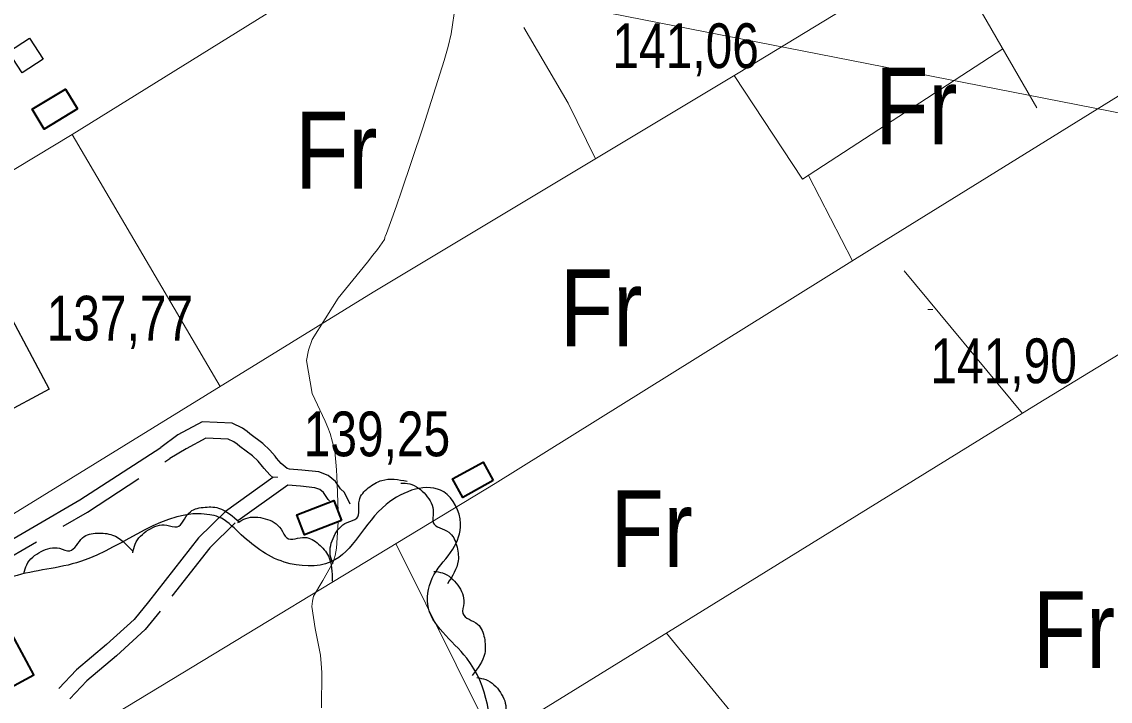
# Model space of a CAD drawing. Extents: x 487425 to 492029, y 4383576 to 4386788.
# Drawn here: x 489846.1 to 490058.8, y 4384712.4 to 4384845.1 of the extents above; entities that cross this region are included whole.
import ezdxf
from ezdxf.enums import TextEntityAlignment as Align

# ---------------------------------------------------------------- set-up
doc = ezdxf.new("R2010")
doc.units = 0
doc.header["$LTSCALE"] = 4
doc.linetypes.add('MEDIUM_DASHED', pattern=[4.5, 3, -1.5])
for name, color, linetype, lineweight in [('21', 7, 'Continuous', 25), ('24', 7, 'Continuous', 13), ('27', 7, 'Continuous', 25), ('38', 7, 'Continuous', 25), ('47', 7, 'Continuous', 35), ('51', 7, 'Continuous', 13), ('58', 7, 'Continuous', 25), ('7', 7, 'Continuous', 13), ('9', 7, 'Continuous', 13)]:
    doc.layers.add(name, color=color, linetype=linetype, lineweight=lineweight)
doc.layers.add('31', color=7, linetype='Continuous')

msp = doc.modelspace()

# ---------------------------------------------------------------- linework, layer by layer
at = {"layer": '21'}
msp.add_lwpolyline([(489847.63, 4384841.94), (489850.32, 4384837.8), (489846.2, 4384835.13), (489843.51, 4384839.27)], close=True, dxfattribs=at)
at = {"layer": '24'}
msp.add_lwpolyline([(488954.49, 4384817.11), (489198.5, 4384851.16), (489357.39, 4384873.86), (489601.4, 4384907.91), (489794.34, 4384879.53), (490083.75, 4384822.79), (490248.31, 4384800.09), (490395.85, 4384817.11), (490526.37, 4384822.79), (490764.71, 4384947.63), (491088.16, 4385117.87), (491252.72, 4385202.99), (491256.7, 4385199.2)], dxfattribs=at)
at = {"layer": '27'}
for points in [[(489906.96, 4384739.2), (489906.42, 4384740.89), (489907.15, 4384744.62), (489909.69, 4384747.29), (489911.58, 4384748.1), (489912.09, 4384751.62), (489913.84, 4384754.03), (489916.48, 4384755.51), (489921.44, 4384755.36)], [(490039.24, 4384621.99), (490030.98, 4384615.94), (490027.35, 4384607.18), (490022.74, 4384596.32), (490012.75, 4384587.95), (490007.11, 4384582.95), (489999.21, 4384575.17), (489994.7, 4384572.26), (489981.36, 4384573.28), (489979.73, 4384580.78), (489976.53, 4384586.86), (489964.99, 4384590.72), (489947.56, 4384603.67), (489942.93, 4384609.01), (489944, 4384617.78), (489942.39, 4384629.93), (489935.59, 4384637.52), (489917.08, 4384640.2), (489906.73, 4384640.01), (489893.69, 4384640.95), (489890.63, 4384645.38), (489888.39, 4384649.06), (489888.56, 4384656.26), (489891.74, 4384664.95), (489901.13, 4384673.39), (489917.29, 4384683.99), (489924.04, 4384686.22), (489932.9, 4384691.14), (489936.3, 4384697.06), (489937.36, 4384701.78), (489933.07, 4384720.76), (489925.45, 4384731.28), (489926.67, 4384737.05), (489930.36, 4384742.06), (489931.87, 4384747.08), (489928.59, 4384753.24), (489917.34, 4384750.8), (489906.51, 4384739.58), (489897.43, 4384739.54), (489888.53, 4384745.34), (489884.56, 4384748.35), (489882.84, 4384748.8), (489857.62, 4384739.66), (489844.42, 4384736.7), (489833.07, 4384730.21), (489824.8, 4384721.99), (489817.95, 4384713.31), (489818.37, 4384701.61), (489818.42, 4384695.84), (489821.4, 4384688.25), (489822.5, 4384681.5), (489844.21, 4384645.45), (489870.07, 4384590.56)], [(489920.17, 4384754.99), (489921.93, 4384754.82), (489925.07, 4384752.68), (489926.53, 4384749.29), (489926.53, 4384747.24), (489929.56, 4384745.39), (489931.09, 4384742.82), (489931.41, 4384739.82), (489929.32, 4384735.32)], [(489867.83, 4384741.35), (489868.27, 4384743.07), (489870.87, 4384745.83), (489874.45, 4384746.75), (489876.47, 4384746.42), (489878.78, 4384749.13), (489881.55, 4384750.24), (489884.57, 4384750.09), (489888.69, 4384747.33)], [(489888.34, 4384747.27), (489889.91, 4384748.09), (489893.71, 4384748.02), (489896.78, 4384745.98), (489897.9, 4384744.26), (489901.46, 4384744.37), (489904.14, 4384743.06), (489906.05, 4384740.71), (489906.77, 4384735.81)], [(489846.51, 4384737.34), (489847.08, 4384739.03), (489849.88, 4384741.59), (489853.51, 4384742.24), (489855.51, 4384741.76), (489858.01, 4384744.3), (489860.85, 4384745.2), (489863.85, 4384744.82), (489867.76, 4384741.76)], [(489926.62, 4384737.73), (489928.37, 4384737.42), (489931.32, 4384735.04), (489932.5, 4384731.54), (489932.33, 4384729.49), (489935.21, 4384727.4), (489936.52, 4384724.72), (489936.59, 4384721.7), (489934.15, 4384717.38)], [(489935.07, 4384716.98), (489936.8, 4384716.59), (489939.65, 4384714.09), (489940.68, 4384710.54), (489940.43, 4384708.51), (489943.21, 4384706.3), (489944.41, 4384703.56), (489944.36, 4384700.54), (489941.74, 4384696.33)]]:
    msp.add_spline(points, degree=3, dxfattribs=at)
at = {"layer": '38'}
for points in [[(489910.32, 4384750.87), (489909.2, 4384753.14), (489908.4, 4384753.86), (489907.41, 4384755.3), (489906, 4384756.47), (489904.15, 4384757.18), (489900.88, 4384757.5), (489898.45, 4384757.73), (489897.99, 4384757.82), (489896.82, 4384758.82), (489895.91, 4384759.87), (489895.61, 4384760.25), (489894.59, 4384761.43), (489893.24, 4384762.7), (489890.68, 4384764.6), (489890.16, 4384765.05), (489889.24, 4384765.73), (489887.26, 4384766.69), (489881.4, 4384766.95), (489876.62, 4384764.41), (489873.29, 4384761.95)], [(489798.26, 4384717.88), (489821.71, 4384730.84), (489857.46, 4384751.72), (489873.29, 4384761.95)], [(489895.18, 4384756.06), (489885.94, 4384749.44), (489880.68, 4384744.29), (489870.89, 4384731.78), (489868.11, 4384728.35), (489862.7, 4384723.42), (489856.83, 4384718.49), (489853.37, 4384714.83)]]:
    msp.add_lwpolyline(points, dxfattribs=at)
at = {"layer": '38', "linetype": 'MEDIUM_DASHED'}
for points in [[(489895.18, 4384756.06), (489894.59, 4384756.57), (489893.47, 4384757.86), (489893.17, 4384758.24), (489892.3, 4384759.25), (489891.21, 4384760.28), (489888.72, 4384762.12), (489888.19, 4384762.58), (489887.59, 4384763.02), (489886.47, 4384763.56), (489882.12, 4384763.75), (489878.24, 4384761.7), (489875.06, 4384759.76)], [(489799.74, 4384715.5), (489823.09, 4384728.41), (489858.93, 4384749.33), (489875.06, 4384759.76)], [(489898.12, 4384754.58), (489887.82, 4384747.21), (489882.85, 4384742.34), (489873.16, 4384729.97), (489870.23, 4384726.35), (489864.62, 4384721.23), (489858.83, 4384716.37), (489855.48, 4384712.83)], [(489906.27, 4384751.54), (489906, 4384751.77), (489905.06, 4384753.15), (489904.39, 4384753.7), (489903.42, 4384754.08), (489900.58, 4384754.36), (489898.12, 4384754.58)]]:
    msp.add_lwpolyline(points, dxfattribs=at)
at = {"layer": '47'}
for points in [[(489857, 4384828.1), (489850.47, 4384824.17), (489848.14, 4384828.05), (489854.67, 4384831.98)], [(489938.27, 4384755.46), (489932.3, 4384752.18), (489930.32, 4384755.78), (489936.29, 4384759.06)], [(489908.63, 4384747.68), (489901.39, 4384744.84), (489899.86, 4384748.75), (489907.1, 4384751.59)], [(489834.47, 4384721.21), (489839.14, 4384712.49), (489848.48, 4384717.49), (489843.81, 4384726.21)]]:
    msp.add_lwpolyline(points, close=True, dxfattribs=at)
at = {"layer": '51'}
for p, q in [((490044.51, 4384828.32), (490026.43, 4384859.57)), ((489768.94, 4384770.66), (489855.96, 4384823.09)), ((489855.96, 4384823.09), (489884.89, 4384773.88)), ((489999.85, 4384815.09), (490008.46, 4384798.4)), ((490018.55, 4384796.45), (490041.69, 4384768.6)), ((489919.23, 4384743.16), (489937.97, 4384705.45)), ((489972.09, 4384725.64), (490027.01, 4384658.95))]:
    msp.add_line(p, q, dxfattribs=at)
for points in [[(489855.96, 4384823.09), (489971.16, 4384894.6), (490125.15, 4384987.11)], [(489801.33, 4384722.43), (489914.76, 4384792.27), (489986.12, 4384835.09), (490062.89, 4384881.72), (490165.21, 4384946.35), (490167.24, 4384947.39), (490167.77, 4384947.39), (490170.13, 4384947.21)], [(489860.38, 4384707.46), (489938.64, 4384754.93), (490012.34, 4384800.82), (490130.05, 4384873.8), (490201.26, 4384917.56)], [(489844.77, 4384646.18), (489937.07, 4384704.03), (490044.79, 4384770.51), (490164.9, 4384843.7), (490232.51, 4384888.56)], [(489944.24, 4384843.99), (489952.89, 4384829.19), (489958.23, 4384818.35)], [(490037.85, 4384839.85), (489998.73, 4384814.36), (489985.32, 4384834.61)]]:
    msp.add_lwpolyline(points, dxfattribs=at)
at = {"layer": '58'}
msp.add_lwpolyline([(489840.24, 4384794.29), (489851.47, 4384773.32), (489842.04, 4384768.27), (489830.81, 4384789.24)], close=True, dxfattribs=at)
at = {"layer": '7'}
for p, q in [((490023.2, 4384788.87), (490024.2, 4384788.87)), ((489895.19, 4384756.11), (489896.19, 4384756.11))]:
    msp.add_line(p, q, dxfattribs=at)
at = {"layer": '9'}
for points in [[(489907.96, 4384749.4), (489907.76, 4384754.84), (489907.69, 4384756.29), (489907.61, 4384757.6), (489907.27, 4384761.26), (489906.37, 4384764.68), (489905.93, 4384765.85), (489905.41, 4384767.11), (489902.85, 4384772.46), (489901.76, 4384778.96), (489902.16, 4384780.94), (489902.87, 4384783.01), (489907.97, 4384791.14), (489913.67, 4384798.17), (489914.75, 4384799.53), (489915.63, 4384800.64), (489917, 4384802.56), (489917.05, 4384802.92), (489917.09, 4384803.04), (489917.14, 4384803.18), (489917.41, 4384803.77), (489918.7, 4384807.35), (489919.4, 4384809.36), (489920.25, 4384811.82), (489924.52, 4384824.41), (489928.67, 4384837.53), (489929.44, 4384840.32), (489930.05, 4384842.75), (489930.88, 4384848.49)], [(489904.48, 4384721.37), (489903.43, 4384726.59), (489902.8, 4384730.86), (489902.91, 4384731.91), (489903.13, 4384732.89), (489904.94, 4384735.96), (489906.98, 4384739.52), (489907.35, 4384740.81), (489907.64, 4384742.24), (489907.93, 4384747.4)], [(489904.71, 4384711.04), (489904.76, 4384718), (489904.65, 4384719.73), (489904.48, 4384721.37)]]:
    msp.add_lwpolyline(points, dxfattribs=at)

# ---------------------------------------------------------------- texts
at = {"layer": '31', "width": 0.85}
for p in [(490020.96, 4384821.17), (489907.59, 4384812.54), (489959.35, 4384781.72), (489969.2, 4384738.57), (490051.77, 4384718.84)]:
    msp.add_text('Fr', height=15, dxfattribs=at).set_placement(p, align=Align.CENTER)
at = {"layer": '7', "width": 0.8}
for s, p in [('141,06', (489961.55, 4384836.07)), ('137,77', (489850.98, 4384782.83)), ('141,90', (490023.7, 4384774.5)), ('139,25', (489901.22, 4384760.22))]:
    msp.add_text(s, height=8.75, dxfattribs=at).set_placement(p)

doc.saveas('drawing.dxf')
